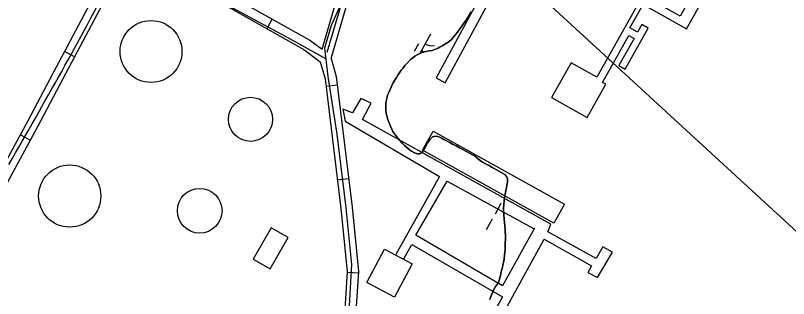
# Model space of a CAD drawing. Extents: x 3913936 to 3933962, y 195330 to 217741.
# Drawn here: x 3928535 to 3929563, y 208022 to 208398 of the extents above; entities that cross this region are included whole.
import ezdxf

# ---------------------------------------------------------------- set-up
doc = ezdxf.new("R2010")
doc.units = 0
for name, color, linetype in [('V-BLDG-OTLN', 7, 'Continuous'), ('V-CHAN-DOCK', 7, 'Continuous'), ('V-DOMW-TANK', 7, 'Continuous'), ('V-ROAD-CNTR', 7, 'Continuous'), ('V-TOPO-SHOR', 7, 'Continuous'), ('V-WETL-SWMP', 7, 'Continuous')]:
    doc.layers.add(name, color=color, linetype=linetype)

msp = doc.modelspace()

# ---------------------------------------------------------------- linework, layer by layer
at = {"layer": 'V-BLDG-OTLN'}
for points in [[(3929090.1, 208243.7), (3929264.5, 208146.7), (3929250.5, 208121.5), (3929076.1, 208218.5)], [(3928873.4, 208061), (3928897.4, 208102.5), (3928875, 208115.5), (3928851, 208074)], [(3929062.4, 208067.6), (3929038.9, 208023.3), (3929001.8, 208043), (3929025.3, 208087.3)]]:
    msp.add_lwpolyline(points, close=True, dxfattribs=at)
at = {"layer": 'V-CHAN-DOCK'}
msp.add_lwpolyline([(3929106.2, 208308.1), (3929209.9, 208499.8), (3929263.4, 208470.8), (3929267.8, 208479), (3929196, 208517.8), (3929199.5, 208524.3), (3929187.8, 208530.7), (3929179.3, 208514.8), (3929198.2, 208504.6), (3929193.8, 208496.3), (3929180, 208503.7), (3929176.7, 208505.5), (3929150.5, 208519.7), (3929159.7, 208536.7), (3929153.3, 208540.2), (3929130, 208497.1), (3929163.9, 208478.7), (3929170.2, 208490.4), (3929185, 208482.4), (3929094.2, 208314.6)], close=True, dxfattribs=at)
for points in [[(3929360.9, 208410), (3929307.6, 208315.5), (3929273.4, 208334.7), (3929247.4, 208288.5), (3929294.8, 208261.8), (3929319.8, 208306.2), (3929315.4, 208308.7), (3929350.3, 208370.8), (3929357.2, 208366.9), (3929336.9, 208331), (3929345.2, 208326.4), (3929375.8, 208380.7), (3929367.4, 208385.5), (3929361.7, 208375.4), (3929351.6, 208381.1), (3929369.1, 208412.3), (3929426.9, 208379.7), (3929502.3, 208513.4)], [(3929482.9, 208511), (3929418.6, 208396.8), (3929327.8, 208448)]]:
    msp.add_lwpolyline(points, dxfattribs=at)
at = {"layer": 'V-DOMW-TANK'}
for points in [[(3929100.6, 207851.4), (3929237.7, 208100.6), (3929300.8, 208064.9), (3929295.8, 208056.1), (3929308.8, 208049.3), (3929328.6, 208083.3), (3929315.8, 208090.3), (3929306.6, 208074.7), (3929242.5, 208110.3), (3929246.6, 208120.1), (3928996.1, 208259.4), (3929007.8, 208281.1), (3928994.1, 208287.2), (3928983, 208268.1), (3928969.9, 208272.9), (3928973.2, 208257), (3929098.7, 208183.5), (3929040.6, 208079.8)], [(3929225, 208114.9), (3929182.5, 208038.4), (3929067.1, 208105.6), (3929108.9, 208177.6), (3929223.5, 208114.4)], [(3929051.1, 208074.4), (3929061.6, 208093.2), (3929182.5, 208023.7), (3929090.5, 207857.7), (3929013.5, 207900.1), (3929008.2, 207889.4), (3929119.1, 207828.9), (3929101.6, 207797.9), (3929111.3, 207792.4)]]:
    msp.add_lwpolyline(points, dxfattribs=at)
for centre, radius in [((3928715.1, 208349.7), 41.1), ((3928847.3, 208259.6), 29.3), ((3928607, 208157.7), 41.3), ((3928779.8, 208138.1), 29.7)]:
    msp.add_circle(centre, radius, dxfattribs=at)
at = {"layer": 'V-ROAD-CNTR'}
for p, q in [((3928876.3, 208393), (3928868.9, 208379.9)), ((3928600.3, 208349.5), (3928613.6, 208342.4)), ((3928962.6, 208304.8), (3928947.7, 208303)), ((3928541.5, 208239.2), (3928554.7, 208232.1)), ((3928977.7, 208180.7), (3928962.8, 208178.9)), ((3928990.7, 208055), (3928975.7, 208056))]:
    msp.add_line(p, q, dxfattribs=at)
for points in [[(3930823, 206963), (3929039.4, 208600.7), (3929049.1, 208577.6), (3929046.5, 208558.1), (3929032.6, 208528.6), (3928993.9, 208459.6), (3928970.7, 208420.3), (3928954.4, 208384.1), (3928945.6, 208354), (3928950.2, 208316.4), (3928962, 208239.9), (3928974, 208141.9), (3928981.7, 208066.9), (3928978.5, 208011.8), (3928972.6, 207973), (3928962.2, 207947.2), (3928936.6, 207903.6), (3928904.2, 207842)], [(3928044.2, 207343.6), (3928094.5, 207444.5), (3928133.3, 207517.5), (3928180.5, 207605.3), (3928235.4, 207695.3), (3928288.8, 207774.9), (3928328.2, 207845), (3928371.8, 207915), (3928403.4, 207978.7), (3928448.6, 208063), (3928487.6, 208140.1), (3928551.3, 208257.1), (3928589.1, 208328.3), (3928660.5, 208463), (3928682.4, 208493.9)], [(3928697.6, 208491.4), (3928827.9, 208420.2), (3928926.4, 208364.8), (3928942.5, 208352.9)], [(3928500.9, 208133.1), (3928564.5, 208250), (3928602.4, 208321.3), (3928673.3, 208455.1), (3928689.9, 208478.5), (3928820.6, 208407.1), (3928918.3, 208352.2), (3928940.1, 208336), (3928946.4, 208313.5), (3928967.4, 208141), (3928975.8, 208057.3), (3928972.5, 208007)], [(3928947.6, 208340), (3928899.6, 208366.5), (3928683.7, 208482.8)], [(3928942.5, 208352.9), (3928960.6, 208414.7)], [(3928967.8, 208412.6), (3928948.9, 208348.2)], [(3928954.5, 208340.5), (3928975, 208410.5)], [(3928954.5, 208340.5), (3928961.2, 208316.5), (3928982.3, 208142.7), (3928990.8, 208057.6), (3928987.4, 208004.1), (3928974.1, 207964.7), (3928955.2, 207927.2), (3928936, 207893), (3928914.6, 207843.6), (3928898.7, 207792.3), (3928877.2, 207740.2), (3928876.9, 207697.1), (3928888.1, 207648.8), (3928890.5, 207609.3), (3928885.7, 207561.8), (3928874.2, 207541.6), (3928749.9, 207322.5), (3928730.9, 207309.2), (3928719, 207305.6)]]:
    msp.add_lwpolyline(points, dxfattribs=at)
msp.add_spline([(3928525.9, 208199.6), (3928663.5, 208448.7), (3928729.3, 208575.7), (3928772.5, 208644.8), (3928793, 208671.2), (3928813.2, 208686), (3928850, 208702.1), (3928901.4, 208723.3), (3928941.2, 208746.5), (3928980.6, 208763.6), (3929011.7, 208780.2), (3929053.1, 208788.8), (3929116.6, 208799.7), (3929152.6, 208808.4), (3929198.1, 208822), (3929228.3, 208840.3), (3929280.5, 208872.7), (3929342.1, 208906.6), (3929394.3, 208930.8), (3929439, 208947.7), (3929467.8, 208956.8), (3929496.7, 208976.4), (3929523.6, 209009.7), (3929552.1, 209061.3), (3929562.8, 209097.6), (3929549.9, 209122.5), (3929531.6, 209153.6), (3929490.5, 209225.5), (3929461.6, 209289.1), (3929459.6, 209329.4)], degree=3, dxfattribs=at)
at = {"layer": 'V-TOPO-SHOR'}
for points in [[(3929140.6, 208402.5), (3929137.7, 208397.4), (3929135.6, 208394.2), (3929133.5, 208390.8), (3929130.1, 208385.9), (3929128, 208382.7), (3929125.7, 208379.7), (3929122.3, 208375.3), (3929120.4, 208372.8), (3929116.2, 208368), (3929114.3, 208365.7), (3929111.2, 208363.1), (3929106.7, 208359.8), (3929103.2, 208357.7), (3929099.6, 208355.8), (3929096.6, 208354.1), (3929093.4, 208352.9), (3929088.6, 208351.2), (3929084.7, 208350.4), (3929080.9, 208349.6), (3929076.6, 208348.7), (3929073.5, 208347.5), (3929069.6, 208345.8), (3929065.9, 208343.5), (3929063, 208341.4), (3929060.6, 208339.4), (3929056.6, 208335.3), (3929052.5, 208331), (3929049.6, 208327.2), (3929047.8, 208324.7), (3929046, 208322.1), (3929043.3, 208318.1), (3929041.4, 208315.3), (3929039.7, 208312.4), (3929037.1, 208308), (3929035.7, 208305.2), (3929032.8, 208299.3), (3929031.1, 208295.4), (3929029.5, 208291.5), (3929028.4, 208287.3), (3929027.7, 208283.6), (3929027.2, 208280.6), (3929027, 208276.3), (3929027.1, 208272.9), (3929027.8, 208267.9), (3929028.5, 208264.4), (3929029.8, 208259.4), (3929031.1, 208255.8), (3929033.2, 208250.3), (3929035.1, 208246.4), (3929036.5, 208243.5), (3929038.8, 208240.1)], [(3929038.8, 208240.1), (3929041.5, 208236.8), (3929044, 208233.8), (3929046.1, 208231.1), (3929049.1, 208227.9), (3929052.2, 208224.9), (3929054.7, 208222.5), (3929058.4, 208219.7), (3929061.3, 208217.3), (3929065.3, 208214.9), (3929069.1, 208213.6), (3929072.6, 208213.6), (3929075.6, 208215.8), (3929077.6, 208219), (3929079.3, 208222), (3929081, 208225.1), (3929082.8, 208228.5), (3929084.5, 208231.1), (3929086.6, 208233.8), (3929089.4, 208236.5), (3929093.4, 208237.2), (3929096.5, 208236.8), (3929100.6, 208235.1), (3929104.2, 208233), (3929108.8, 208230.6), (3929112.5, 208228.6), (3929115.7, 208226.8), (3929120.7, 208224.2), (3929125.2, 208221.7), (3929128, 208220.2), (3929134.5, 208216.9), (3929138.6, 208214.5), (3929141.4, 208213), (3929144.5, 208211.6), (3929147.1, 208209.3), (3929149.9, 208206.9), (3929152.6, 208204.9), (3929155.9, 208202.7), (3929158.7, 208201.1), (3929161.5, 208199.5), (3929164.4, 208198.1), (3929167.6, 208196.2), (3929171.3, 208194.3), (3929174.5, 208192.5), (3929178.2, 208190.2), (3929182.5, 208187.9), (3929185.3, 208186.1), (3929187.5, 208183.6), (3929188.8, 208180.7), (3929188.9, 208175.9), (3929188.2, 208172.1), (3929187.6, 208169), (3929186.8, 208164.9), (3929185.8, 208160.2), (3929185, 208155.4), (3929184.4, 208151.2), (3929184, 208146.2), (3929183.8, 208141.7), (3929183.8, 208137.1), (3929183.9, 208133), (3929184.4, 208127), (3929184.9, 208122.1), (3929185.4, 208118.7), (3929185.7, 208113.3), (3929185.9, 208109.5), (3929186.1, 208106.2), (3929186.2, 208100.1), (3929186, 208096.1), (3929185.9, 208092.3), (3929185.7, 208086.5), (3929185.4, 208082.9), (3929184.9, 208079.3), (3929184.4, 208074.1), (3929183.9, 208071.1), (3929183.3, 208068), (3929182.2, 208063.3), (3929181.3, 208060), (3929180.6, 208056.8), (3929179.5, 208052.3), (3929178.1, 208047.3), (3929176.8, 208042.8), (3929173.1, 208037.5), (3929170.9, 208033.6), (3929169.4, 208030.6), (3929167.2, 208025.1), (3929165.5, 208020.4)]]:
    msp.add_lwpolyline(points, dxfattribs=at)
at = {"layer": 'V-WETL-SWMP'}
for p, q in [((3929086.7, 208372.7), (3929072.2, 208346.9)), ((3929070.7, 208359.9), (3929064.8, 208349.5)), ((3929074.5, 208350.9), (3929078, 208349)), ((3929185.2, 208156.7), (3929184.1, 208154.7)), ((3929180.2, 208147.8), (3929172.4, 208133.8)), ((3929168.4, 208126.8), (3929160.6, 208112.9))]:
    msp.add_line(p, q, dxfattribs=at)
for points in [[(3929073.5, 208347.5), (3929076.6, 208348.7), (3929080.9, 208349.6), (3929084.7, 208350.4), (3929088.6, 208351.2), (3929093.4, 208352.9), (3929096.6, 208354.1), (3929099.6, 208355.8), (3929103.2, 208357.7), (3929106.7, 208359.8), (3929111.2, 208363.1), (3929114.3, 208365.7), (3929116.2, 208368), (3929120.4, 208372.8), (3929122.3, 208375.3), (3929125.7, 208379.7), (3929128, 208382.7), (3929130.1, 208385.9), (3929133.5, 208390.8), (3929135.6, 208394.2), (3929137.7, 208397.4), (3929140.6, 208402.5)], [(3929184.9, 208079.3), (3929185.4, 208082.9), (3929185.7, 208086.5), (3929185.9, 208092.3), (3929186, 208096.1), (3929186.2, 208100.1), (3929186.1, 208106.2), (3929185.9, 208109.5), (3929185.7, 208113.3), (3929185.4, 208118.7), (3929184.9, 208122.1), (3929184.4, 208127), (3929183.9, 208133), (3929183.8, 208137.1), (3929183.8, 208141.7), (3929184, 208146.2), (3929184.4, 208151.2), (3929185, 208155.4), (3929185.8, 208160.2), (3929186.8, 208164.9), (3929187.6, 208169), (3929188.2, 208172.1), (3929188.9, 208175.9), (3929188.8, 208180.7), (3929187.5, 208183.6), (3929185.3, 208186.1), (3929182.5, 208187.9), (3929178.2, 208190.2), (3929174.5, 208192.5), (3929171.3, 208194.3), (3929167.6, 208196.2), (3929164.4, 208198.1), (3929161.5, 208199.5), (3929155.9, 208202.7), (3929152.6, 208204.9), (3929149.9, 208206.9), (3929147.1, 208209.3), (3929144.5, 208211.6), (3929141.4, 208213), (3929138.6, 208214.5), (3929134.5, 208216.9), (3929128, 208220.2), (3929125.2, 208221.7), (3929120.7, 208224.2), (3929115.7, 208226.8), (3929112.5, 208228.6), (3929108.8, 208230.6), (3929104.2, 208233), (3929100.6, 208235.1), (3929096.5, 208236.8), (3929093.4, 208237.2), (3929089.4, 208236.5), (3929086.6, 208233.8), (3929084.5, 208231.1), (3929082.8, 208228.5), (3929081, 208225.1), (3929079.3, 208222), (3929077.6, 208219), (3929075.6, 208215.8), (3929072.6, 208213.6), (3929069.1, 208213.6), (3929065.3, 208214.9), (3929061.3, 208217.3), (3929058.4, 208219.7), (3929054.7, 208222.5), (3929052.2, 208224.9), (3929049.1, 208227.9), (3929046.1, 208231.1), (3929044, 208233.8), (3929041.5, 208236.8), (3929038.8, 208240.1), (3929036.5, 208243.5), (3929035.1, 208246.4), (3929033.2, 208250.3), (3929031.1, 208255.8), (3929029.8, 208259.4), (3929028.5, 208264.4), (3929027.8, 208267.9), (3929027.1, 208272.9), (3929027, 208276.3), (3929027.2, 208280.6), (3929027.7, 208283.6), (3929028.4, 208287.3), (3929029.5, 208291.5), (3929031.1, 208295.4), (3929032.8, 208299.3), (3929035.7, 208305.2), (3929037.1, 208308), (3929039.7, 208312.4), (3929041.4, 208315.3), (3929043.3, 208318.1), (3929046, 208322.1), (3929047.8, 208324.7), (3929049.6, 208327.2), (3929052.5, 208331), (3929056.6, 208335.3), (3929060.6, 208339.4), (3929063, 208341.4), (3929065.9, 208343.5), (3929069.6, 208345.8), (3929073.5, 208347.5)], [(3929165.5, 208020.4), (3929167.2, 208025.1), (3929169.4, 208030.6), (3929170.9, 208033.6), (3929173.1, 208037.5), (3929176.8, 208042.8), (3929178.1, 208047.3), (3929179.5, 208052.3), (3929180.6, 208056.8), (3929181.3, 208060), (3929182.2, 208063.3), (3929183.3, 208068), (3929183.9, 208071.1), (3929184.4, 208074.1), (3929184.9, 208079.3)]]:
    msp.add_lwpolyline(points, dxfattribs=at)
msp.add_arc((3929088.2, 208374.9), 17.6, 239.8861, 281.4297, dxfattribs=at)

doc.saveas('drawing.dxf')
